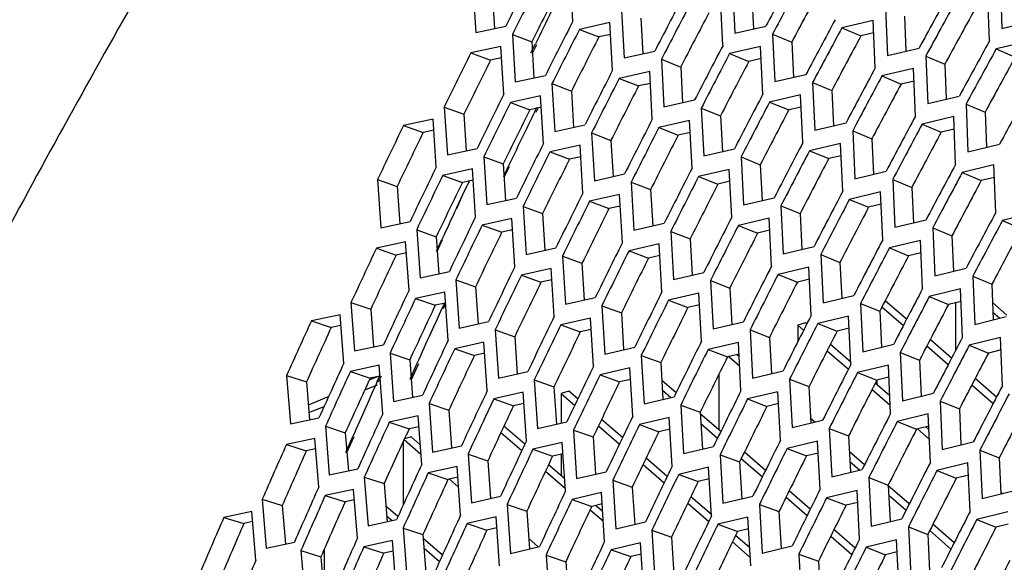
# Model space of a CAD drawing. Header units: millimetres. Extents: x 0 to 420, y 0 to 297.
# Tile 411 of 502: x 315.2 to 319.52, y 224.95 to 227.33. Entities that reach past the tile are written whole.
import ezdxf

# ---------------------------------------------------------------- set-up
doc = ezdxf.new("R2010")
doc.units = ezdxf.units.MM
doc.header["$LTSCALE"] = 23.1
doc.layers.get('0').update_dxf_attribs({"linetype": 'CONTINUOUS'})

msp = doc.modelspace()

# ---------------------------------------------------------------- linework, layer by layer
at = {"color": 3, "linetype": 'CONTINUOUS'}
for p, q in [((317.6288, 227.3256), (317.6169, 227.5339)), ((319.5052, 227.5014), (319.5123, 227.2936)), ((317.1895, 227.4839), (317.2025, 227.2754)), ((318.3301, 227.4816), (318.3402, 227.2734)), ((318.2879, 227.2194), (318.2776, 227.4277)), ((319.4576, 227.2387), (319.4503, 227.4466)), ((317.8429, 227.3728), (317.8544, 227.1641)), ((319.0016, 227.3834), (319.0101, 227.1751)), ((318.9479, 227.3289), (318.8097, 227.2968)), ((318.9566, 227.1205), (318.9479, 227.3289)), ((317.2025, 227.2754), (317.3344, 227.3038)), ((317.7916, 227.3192), (317.6579, 227.2897)), ((317.8032, 227.1104), (317.7916, 227.3192)), ((318.3402, 227.2734), (318.4765, 227.3044)), ((319.5123, 227.2936), (319.6532, 227.3272)), ((317.3634, 227.2677), (317.3762, 227.0587)), ((318.5058, 227.269), (318.5157, 227.0603)), ((317.3131, 227.2145), (317.1816, 227.1861)), ((317.3261, 227.0053), (317.3131, 227.2145)), ((318.4532, 227.2148), (318.3171, 227.1838)), ((318.4632, 227.0059), (318.4532, 227.2148)), ((319.0101, 227.1751), (319.1489, 227.2077)), ((319.6278, 227.2372), (319.4872, 227.2037)), ((317.8544, 227.1641), (317.9886, 227.1941)), ((318.0177, 227.1583), (318.0289, 226.9492)), ((319.1783, 227.1726), (319.1865, 226.9638)), ((319.1244, 227.1178), (318.9859, 227.0852)), ((319.1328, 226.9088), (319.1244, 227.1178)), ((317.3762, 227.0587), (317.5082, 227.0876)), ((317.9662, 227.1045), (317.8323, 227.0745)), ((317.9776, 226.8952), (317.9662, 227.1045)), ((318.5157, 227.0603), (318.6523, 227.0918)), ((317.5372, 227.0515), (317.5498, 226.8419)), ((318.6815, 227.0564), (318.6911, 226.8472)), ((317.4868, 226.998), (317.355, 226.9691)), ((317.4996, 226.7883), (317.4868, 226.998)), ((318.6288, 227.0019), (318.4925, 226.9704)), ((318.6385, 226.7925), (318.6288, 227.0019)), ((319.1865, 226.9638), (319.3255, 226.9969)), ((317.0643, 226.9486), (317.0782, 226.7387)), ((318.0289, 226.9492), (318.1634, 226.9797)), ((318.1925, 226.9439), (318.2034, 226.7343)), ((319.355, 226.9617), (319.363, 226.7525)), ((319.3009, 226.9066), (319.1622, 226.8736)), ((319.3091, 226.6972), (319.3009, 226.9066)), ((317.015, 226.8955), (316.8853, 226.8677)), ((317.0292, 226.6854), (317.015, 226.8955)), ((317.5498, 226.8419), (317.6821, 226.8713)), ((318.1408, 226.8898), (318.0067, 226.8593)), ((318.152, 226.68), (318.1408, 226.8898)), ((318.6911, 226.8472), (318.828, 226.8792)), ((317.7111, 226.8353), (317.7234, 226.6252)), ((318.8573, 226.8438), (318.8666, 226.634)), ((317.0782, 226.7387), (317.2085, 226.767)), ((317.6606, 226.7815), (317.5285, 226.7521)), ((317.6731, 226.5713), (317.6606, 226.7815)), ((318.8043, 226.789), (318.6678, 226.757)), ((318.8138, 226.5791), (318.8043, 226.789)), ((319.363, 226.7525), (319.5022, 226.786)), ((317.2373, 226.7306), (317.251, 226.5202)), ((318.2034, 226.7343), (318.3381, 226.7653)), ((318.3673, 226.7295), (318.378, 226.5194)), ((319.4774, 226.6955), (319.3384, 226.6619)), ((319.4853, 226.4856), (319.4774, 226.6955)), ((317.1879, 226.6772), (317.0579, 226.6489)), ((317.2017, 226.4666), (317.1879, 226.6772)), ((317.7234, 226.6252), (317.856, 226.6551)), ((318.3155, 226.6751), (318.181, 226.6441)), ((318.3263, 226.4648), (318.3155, 226.6751)), ((318.8666, 226.634), (319.0037, 226.6666)), ((316.7711, 226.63), (316.7861, 226.4191)), ((317.885, 226.6191), (317.897, 226.4085)), ((319.033, 226.6311), (319.0421, 226.4209)), ((317.8343, 226.565), (317.702, 226.5351)), ((317.8465, 226.3543), (317.8343, 226.565)), ((318.378, 226.5194), (318.5129, 226.5508)), ((318.9799, 226.576), (318.8431, 226.5435)), ((318.9891, 226.3657), (318.9799, 226.576)), ((317.251, 226.5202), (317.3814, 226.5489)), ((317.4103, 226.5126), (317.4237, 226.3016)), ((318.5421, 226.5151), (318.5525, 226.3044)), ((319.6539, 226.4843), (319.5147, 226.4503)), ((316.7861, 226.4191), (316.9145, 226.4468)), ((317.3607, 226.4589), (317.2305, 226.4301)), ((317.3743, 226.2477), (317.3607, 226.4589)), ((317.897, 226.4085), (318.0299, 226.4389)), ((318.4901, 226.4603), (318.3554, 226.4289)), ((318.5007, 226.2495), (318.4901, 226.4603)), ((319.0421, 226.4209), (319.1794, 226.4539)), ((316.9432, 226.4101), (316.958, 226.1988)), ((318.0588, 226.4029), (318.0706, 226.1918)), ((319.2087, 226.4185), (319.2175, 226.2078)), ((316.8947, 226.3568), (316.7666, 226.3292)), ((316.9097, 226.1453), (316.8947, 226.3568)), ((318.008, 226.3485), (317.8754, 226.3181)), ((318.02, 226.1373), (318.008, 226.3485)), ((318.5525, 226.3044), (318.6877, 226.3364)), ((319.1554, 226.3631), (319.0184, 226.3301)), ((319.1644, 226.1523), (319.1554, 226.3631)), ((317.4237, 226.3016), (317.5544, 226.3309)), ((317.5832, 226.2946), (317.5964, 226.0831)), ((318.7168, 226.3007), (318.727, 226.0895)), ((316.958, 226.1988), (317.0866, 226.227)), ((317.5335, 226.2405), (317.4031, 226.2113)), ((317.5469, 226.0289), (317.5335, 226.2405)), ((318.0706, 226.1918), (318.2037, 226.2227)), ((318.6647, 226.2456), (318.5298, 226.2137)), ((318.6751, 226.0343), (318.6647, 226.2456)), ((319.2175, 226.2078), (319.3551, 226.2413)), ((319.3844, 226.2059), (319.393, 225.9947)), ((317.1153, 226.1903), (317.1298, 225.9785)), ((318.2327, 226.1867), (318.2443, 225.9751)), ((317.0667, 226.1367), (316.9383, 226.1085)), ((317.0814, 225.9247), (317.0667, 226.1367)), ((318.1817, 226.132), (318.0489, 226.1011)), ((318.1935, 225.9202), (318.1817, 226.132)), ((318.727, 226.0895), (318.8625, 226.122)), ((319.331, 226.1502), (319.1937, 226.1167)), ((319.3397, 225.9388), (319.331, 226.1502)), ((316.6548, 226.0902), (316.6707, 225.878)), ((317.5964, 226.0831), (317.7274, 226.1129)), ((317.7562, 226.0766), (317.7692, 225.8646)), ((318.8916, 226.0863), (318.9016, 225.8746)), ((316.6073, 226.0369), (316.481, 226.0099)), ((316.6234, 225.8246), (316.6073, 226.0369)), ((317.1298, 225.9785), (317.2587, 226.0071)), ((317.7064, 226.0222), (317.5757, 225.9925)), ((317.7195, 225.8101), (317.7064, 226.0222)), ((318.2443, 225.9751), (318.3776, 226.0065)), ((318.8393, 226.0309), (318.7042, 225.9985)), ((318.8495, 225.8191), (318.8393, 226.0309)), ((319.393, 225.9947), (319.5309, 226.0287)), ((317.2874, 225.9705), (317.3017, 225.7582)), ((318.4066, 225.9705), (318.4179, 225.7584)), ((316.6707, 225.878), (316.7975, 225.9055)), ((317.2386, 225.9165), (317.11, 225.8879)), ((317.2531, 225.704), (317.2386, 225.9165)), ((318.3554, 225.9155), (318.2224, 225.8841)), ((318.3669, 225.7032), (318.3554, 225.9155)), ((318.9016, 225.8746), (319.0373, 225.9076)), ((319.5066, 225.9373), (319.369, 225.9033)), ((319.515, 225.7254), (319.5066, 225.9373)), ((316.8261, 225.8685), (316.8418, 225.6558)), ((317.7692, 225.8646), (317.9004, 225.8949)), ((317.9292, 225.8586), (317.9419, 225.6461)), ((319.0664, 225.8719), (319.0761, 225.6597)), ((319.014, 225.8162), (318.8785, 225.7832)), ((319.0238, 225.6039), (319.014, 225.8162)), ((316.7784, 225.815), (316.6519, 225.7875)), ((316.7943, 225.6021), (316.7784, 225.815)), ((317.3017, 225.7582), (317.4308, 225.7873)), ((317.8792, 225.8039), (317.7482, 225.7736)), ((317.8921, 225.5913), (317.8792, 225.8039)), ((318.4179, 225.7584), (318.5515, 225.7903)), ((316.3722, 225.7708), (316.3893, 225.5578)), ((316.7153, 225.7072), (316.7706, 225.7297)), ((316.7353, 225.7508), (316.7718, 225.7656)), ((317.4595, 225.7507), (317.4735, 225.5378)), ((318.5804, 225.7543), (318.5915, 225.5417)), ((317.4106, 225.6964), (317.2817, 225.6673)), ((317.4248, 225.4834), (317.4106, 225.6964)), ((318.5291, 225.6989), (318.3958, 225.6671)), ((318.5404, 225.4862), (318.5291, 225.6989)), ((319.0761, 225.6597), (319.2121, 225.6932)), ((316.4676, 225.642), (316.5567, 225.6782)), ((316.8418, 225.6558), (316.9688, 225.6838)), ((316.9973, 225.6469), (317.0128, 225.4337)), ((317.2817, 225.6673), (317.2438, 225.5866)), ((317.9419, 225.6461), (318.0733, 225.6769)), ((319.2412, 225.6574), (319.2506, 225.4448)), ((316.4703, 225.6077), (316.5369, 225.6347)), ((318.1022, 225.6405), (318.1146, 225.4276)), ((319.1886, 225.6015), (319.0529, 225.568)), ((319.1982, 225.3887), (319.1886, 225.6015)), ((316.3893, 225.5578), (316.5143, 225.5846)), ((316.9495, 225.593), (316.8228, 225.5651)), ((316.9652, 225.3797), (316.9495, 225.593)), ((317.4735, 225.5378), (317.6029, 225.5675)), ((318.052, 225.5856), (317.9208, 225.5548)), ((318.0646, 225.3725), (318.052, 225.5856)), ((318.5915, 225.5417), (318.7253, 225.5741)), ((316.5427, 225.5473), (316.5595, 225.3338)), ((317.6316, 225.5308), (317.6454, 225.3175)), ((318.7543, 225.538), (318.7651, 225.325)), ((316.496, 225.4939), (316.3713, 225.4671)), ((316.513, 225.2802), (316.496, 225.4939)), ((317.5825, 225.4763), (317.4535, 225.4466)), ((317.5966, 225.2628), (317.5825, 225.4763)), ((318.7029, 225.4824), (318.5693, 225.45)), ((318.7139, 225.2692), (318.7029, 225.4824)), ((319.2506, 225.4448), (319.3868, 225.4788)), ((317.0128, 225.4337), (317.14, 225.4622)), ((318.1146, 225.4276), (318.2463, 225.4589)), ((319.416, 225.443), (319.4251, 225.2299)), ((317.1685, 225.4253), (317.1838, 225.2116)), ((318.2751, 225.4225), (318.2873, 225.2091)), ((319.3632, 225.3868), (319.2273, 225.3528)), ((319.3726, 225.1735), (319.3632, 225.3868)), ((316.5595, 225.3338), (316.6847, 225.3611)), ((317.1206, 225.3711), (316.9937, 225.3426)), ((317.1361, 225.1572), (317.1206, 225.3711)), ((317.6454, 225.3175), (317.775, 225.3477)), ((318.2248, 225.3673), (318.0934, 225.336)), ((318.2372, 225.1537), (318.2248, 225.3673)), ((318.7651, 225.325), (318.8992, 225.3579)), ((316.7131, 225.3239), (316.7297, 225.1099)), ((317.8037, 225.311), (317.8173, 225.0972)), ((318.9282, 225.3218), (318.9387, 225.1083)), ((316.6663, 225.2701), (316.5414, 225.2428)), ((316.6831, 225.0559), (316.6663, 225.2701)), ((317.7545, 225.2562), (317.6252, 225.226)), ((317.7683, 225.0422), (317.7545, 225.2562)), ((318.8766, 225.2659), (318.7428, 225.233)), ((318.8873, 225.0522), (318.8766, 225.2659)), ((319.4251, 225.2299), (319.5616, 225.2643)), ((316.2651, 225.2268), (316.2831, 225.0125)), ((317.1838, 225.2116), (317.3112, 225.2406)), ((318.2873, 225.2091), (318.4193, 225.2409)), ((316.2194, 225.1735), (316.0966, 225.1474)), ((316.2376, 224.959), (316.2194, 225.1735)), ((317.3398, 225.2036), (317.3548, 224.9894)), ((318.4481, 225.2045), (318.4601, 224.9905)), ((319.5379, 225.1721), (319.4017, 225.1376)), ((316.7297, 225.1099), (316.8551, 225.1377)), ((317.2917, 225.1491), (317.1645, 225.1202)), ((317.3069, 224.9348), (317.2917, 225.1491)), ((317.8173, 225.0972), (317.9471, 225.1278)), ((318.3977, 225.149), (318.266, 225.1172)), ((318.4098, 224.9348), (318.3977, 225.149)), ((318.9387, 225.1083), (319.0731, 225.1416)), ((316.8835, 225.1004), (316.8999, 224.8859)), ((317.9758, 225.0912), (317.9891, 224.8768)), ((319.102, 225.1056), (319.1123, 224.8915)), ((316.2831, 225.0125), (316.4064, 225.0391)), ((316.8365, 225.0464), (316.7114, 225.0186)), ((316.8531, 224.8317), (316.8365, 225.0464)), ((319.0503, 225.0494), (318.9162, 225.016)), ((319.0608, 224.8352), (319.0503, 225.0494)), ((316.4347, 225.0015), (316.4525, 224.7867)), ((317.3548, 224.9894), (317.4825, 225.0189)), ((317.9264, 225.036), (317.7969, 225.0054)), ((317.94, 224.8215), (317.9264, 225.036)), ((318.4601, 224.9905), (318.5923, 225.0228)), ((317.511, 224.982), (317.5258, 224.7673)), ((318.6211, 224.9865), (318.6328, 224.772))]:
    msp.add_line(p, q, dxfattribs=at)
at = {"color": 7, "linetype": 'CONTINUOUS'}
for p, q in [((317.2745, 227.4511), (317.2845, 227.293)), ((318.414, 227.4466), (318.4216, 227.2919)), ((317.9274, 227.3388), (317.9361, 227.1823)), ((319.0849, 227.3472), (319.0913, 227.1942)), ((317.6579, 227.2897), (317.7426, 227.2563)), ((318.8097, 227.2968), (318.8932, 227.2612)), ((317.3634, 227.2677), (317.4484, 227.2349)), ((317.7944, 227.2676), (317.7426, 227.2563)), ((318.5058, 227.269), (318.5897, 227.234)), ((318.9501, 227.2742), (318.8932, 227.2612)), ((317.445, 227.1866), (317.4642, 227.2258)), ((317.4484, 227.2349), (317.4582, 227.0766)), ((317.4515, 227.1848), (317.4707, 227.2239)), ((318.5897, 227.234), (318.5971, 227.0791)), ((319.4872, 227.2037), (319.5701, 227.1669)), ((317.1816, 227.1861), (317.2668, 227.1538)), ((317.3162, 227.1643), (317.2668, 227.1538)), ((318.0177, 227.1583), (318.1022, 227.1244)), ((318.3171, 227.1838), (318.4013, 227.1492)), ((318.4557, 227.1615), (318.4013, 227.1492)), ((319.1783, 227.1726), (319.2616, 227.1364)), ((318.1022, 227.1244), (318.1107, 226.9677)), ((319.2616, 227.1364), (319.2678, 226.9831)), ((317.8323, 227.0745), (317.917, 227.0411)), ((318.9859, 227.0852), (319.0695, 227.0495)), ((317.5372, 227.0515), (317.6223, 227.0187)), ((317.969, 227.0526), (317.917, 227.0411)), ((318.6815, 227.0564), (318.7654, 227.0213)), ((319.1266, 227.0628), (319.0695, 227.0495)), ((317.6223, 227.0187), (317.6319, 226.8602)), ((318.7654, 227.0213), (318.7727, 226.8662)), ((317.0643, 226.9486), (317.1499, 226.9169)), ((317.355, 226.9691), (317.4403, 226.9368)), ((317.4899, 226.9475), (317.4403, 226.9368)), ((317.4699, 226.9461), (317.4601, 226.9258)), ((317.4758, 226.9445), (317.4658, 226.9243)), ((318.1925, 226.9439), (318.277, 226.91)), ((318.4925, 226.9704), (318.5766, 226.9358)), ((318.6312, 226.9483), (318.5766, 226.9358)), ((319.355, 226.9617), (319.4383, 226.9256)), ((317.1499, 226.9169), (317.1607, 226.7565)), ((318.277, 226.91), (318.2853, 226.7531)), ((319.4383, 226.9256), (319.4442, 226.772)), ((316.8853, 226.8677), (316.9712, 226.8365)), ((318.0067, 226.8593), (318.0914, 226.8259)), ((319.1622, 226.8736), (319.2457, 226.8379)), ((317.0183, 226.8465), (316.9712, 226.8365)), ((317.7111, 226.8353), (317.7961, 226.8025)), ((318.1436, 226.8376), (318.0914, 226.8259)), ((318.8573, 226.8438), (318.9411, 226.8087)), ((319.303, 226.8514), (319.2457, 226.8379)), ((317.7961, 226.8025), (317.8055, 226.6437)), ((318.9411, 226.8087), (318.9482, 226.6534)), ((317.2373, 226.7306), (317.3229, 226.6989)), ((317.5285, 226.7521), (317.6138, 226.7198)), ((317.6636, 226.7307), (317.6138, 226.7198)), ((318.3673, 226.7295), (318.4517, 226.6956)), ((318.6678, 226.757), (318.7519, 226.7224)), ((318.8067, 226.7351), (318.7519, 226.7224)), ((317.3229, 226.6989), (317.3334, 226.5383)), ((317.3452, 226.6872), (317.3239, 226.6424)), ((317.3486, 226.6863), (317.3266, 226.6417)), ((318.4517, 226.6956), (318.4599, 226.5384)), ((317.0579, 226.6489), (317.1438, 226.6177)), ((318.181, 226.6441), (318.2658, 226.6107)), ((319.3384, 226.6619), (319.422, 226.6263)), ((319.4795, 226.64), (319.422, 226.6263)), ((316.7711, 226.63), (316.8572, 226.5994)), ((316.8572, 226.5994), (316.8689, 226.4369)), ((317.1911, 226.6279), (317.1438, 226.6177)), ((317.1458, 226.5642), (317.1744, 226.6248)), ((317.1458, 226.5642), (317.1755, 226.6245)), ((317.885, 226.6191), (317.97, 226.5863)), ((318.3182, 226.6226), (318.2658, 226.6107)), ((319.033, 226.6311), (319.1169, 226.5961)), ((319.1169, 226.5961), (319.1237, 226.4405)), ((317.1176, 226.5042), (317.1458, 226.5642)), ((317.1187, 226.5039), (317.1458, 226.5642)), ((317.97, 226.5863), (317.9792, 226.4273)), ((317.4103, 226.5126), (317.4959, 226.4809)), ((317.702, 226.5351), (317.7872, 226.5028)), ((317.8372, 226.5139), (317.7872, 226.5028)), ((318.5421, 226.5151), (318.6265, 226.4812)), ((318.8431, 226.5435), (318.9272, 226.509)), ((318.9822, 226.5219), (318.9272, 226.509)), ((317.4959, 226.4809), (317.5062, 226.3201)), ((318.6265, 226.4812), (318.6344, 226.3238)), ((317.2305, 226.4301), (317.3163, 226.3989)), ((318.3554, 226.4289), (318.4401, 226.3954)), ((319.5147, 226.4503), (319.5982, 226.4146)), ((316.9432, 226.4101), (317.0293, 226.3796)), ((317.0293, 226.3796), (317.0408, 226.2169)), ((317.3639, 226.4093), (317.3163, 226.3989)), ((318.0588, 226.4029), (318.1439, 226.3701)), ((318.4927, 226.4076), (318.4401, 226.3954)), ((319.2087, 226.4185), (319.2926, 226.3835)), ((319.2926, 226.3835), (319.2992, 226.2277)), ((317.0299, 226.3161), (317.0539, 226.3678)), ((317.0338, 226.3151), (317.0572, 226.367)), ((318.1439, 226.3701), (318.1529, 226.2109)), ((316.7666, 226.3292), (316.853, 226.2991)), ((316.8981, 226.3087), (316.853, 226.2991)), ((317.5832, 226.2946), (317.6688, 226.2629)), ((317.8754, 226.3181), (317.9607, 226.2858)), ((318.0109, 226.2971), (317.9607, 226.2858)), ((318.7168, 226.3007), (318.8013, 226.2668)), ((319.0184, 226.3301), (319.1025, 226.2956)), ((319.1577, 226.3087), (319.1025, 226.2956)), ((317.6688, 226.2629), (317.679, 226.1019)), ((318.8013, 226.2668), (318.809, 226.1092)), ((317.4031, 226.2113), (317.4889, 226.1801)), ((318.5298, 226.2137), (318.6145, 226.1802)), ((319.3844, 226.2059), (319.4683, 226.1708)), ((317.1153, 226.1903), (317.2014, 226.1597)), ((317.5367, 226.1907), (317.4889, 226.1801)), ((318.2327, 226.1867), (318.3177, 226.1539)), ((318.6673, 226.1926), (318.6145, 226.1802)), ((319.4683, 226.1708), (319.4747, 226.0148)), ((317.2014, 226.1597), (317.2127, 225.9969)), ((318.3177, 226.1539), (318.3266, 225.9945)), ((316.6548, 226.0902), (316.7415, 226.0607)), ((316.9383, 226.1085), (317.0247, 226.0785)), ((317.07, 226.0883), (317.0247, 226.0785)), ((317.0647, 226.088), (317.0538, 226.0642)), ((317.0701, 226.0867), (317.0594, 226.0629)), ((317.7562, 226.0766), (317.8418, 226.0449)), ((318.0489, 226.1011), (318.1342, 226.0688)), ((318.1846, 226.0803), (318.1342, 226.0688)), ((318.8916, 226.0863), (318.9761, 226.0523)), ((319.094, 226.0172), (319, 226.0986)), ((319.1937, 226.1167), (319.2778, 226.0821)), ((319.3332, 226.0955), (319.2778, 226.0821)), ((319.309, 226.0897), (319.309, 225.88)), ((319.5345, 226.0357), (319.4716, 226.0902)), ((316.7415, 226.0607), (316.754, 225.896)), ((317.8418, 226.0449), (317.8518, 225.8837)), ((318.9761, 226.0523), (318.9836, 225.8945)), ((318.9857, 226.071), (319.0797, 225.9896)), ((319.4733, 226.0487), (319.504, 226.0221)), ((316.481, 226.0099), (316.5679, 225.981)), ((316.6109, 225.99), (316.5679, 225.981)), ((317.5757, 225.9925), (317.6615, 225.9613)), ((318.6508, 226.001), (318.6162, 225.991)), ((318.6162, 225.991), (318.6162, 225.9185)), ((318.6162, 225.991), (318.6417, 225.9688)), ((318.6559, 225.9966), (318.6508, 226.001)), ((318.7042, 225.9985), (318.7889, 225.965)), ((317.2874, 225.9705), (317.3735, 225.9399)), ((317.7094, 225.9721), (317.6615, 225.9613)), ((318.4066, 225.9705), (318.4916, 225.9376)), ((318.8419, 225.9776), (318.7889, 225.965)), ((317.3735, 225.9399), (317.3846, 225.7769)), ((318.4916, 225.9376), (318.5002, 225.778)), ((318.849, 225.8294), (318.7593, 225.907)), ((319.2914, 225.8462), (319.1973, 225.9277)), ((319.369, 225.9033), (319.4531, 225.8687)), ((316.8261, 225.8685), (316.9127, 225.8391)), ((317.11, 225.8879), (317.1964, 225.8578)), ((317.2419, 225.8678), (317.1964, 225.8578)), ((317.9292, 225.8586), (318.0148, 225.8269)), ((318.2224, 225.8841), (318.3077, 225.8518)), ((318.3582, 225.8636), (318.3077, 225.8518)), ((318.3587, 225.8539), (318.3499, 225.8616)), ((318.7452, 225.8792), (318.8388, 225.7982)), ((319.0664, 225.8719), (319.1509, 225.8379)), ((319.183, 225.9001), (319.2771, 225.8187)), ((319.5088, 225.8823), (319.4531, 225.8687)), ((316.9443, 225.8234), (316.9125, 225.7527)), ((316.9127, 225.8391), (316.925, 225.6742)), ((316.951, 225.8219), (316.9193, 225.7512)), ((318.0148, 225.8269), (318.0245, 225.6654)), ((318.3135, 225.8531), (318.361, 225.812)), ((319.1509, 225.8379), (319.1582, 225.6799)), ((316.6519, 225.7875), (316.7388, 225.7586)), ((317.7482, 225.7736), (317.8341, 225.7424)), ((318.2698, 225.7754), (318.2698, 225.531)), ((318.8785, 225.7832), (318.9632, 225.7498)), ((316.3722, 225.7708), (316.4594, 225.7425)), ((316.4594, 225.7425), (316.4729, 225.5757)), ((316.7819, 225.7678), (316.7388, 225.7586)), ((316.7696, 225.7432), (316.7818, 225.7707)), ((316.7761, 225.7418), (316.7884, 225.7692)), ((317.4595, 225.7507), (317.5456, 225.7201)), ((317.8822, 225.7534), (317.8341, 225.7424)), ((318.0817, 225.6939), (318.0196, 225.7477)), ((318.5804, 225.7543), (318.6655, 225.7214)), ((319.0202, 225.6811), (318.9564, 225.7364)), ((318.9626, 225.7498), (318.9626, 225.731)), ((319.0165, 225.7626), (318.9632, 225.7498)), ((319.3804, 225.7292), (319.4745, 225.6477)), ((319.4888, 225.6753), (319.3947, 225.7568)), ((317.5456, 225.7201), (317.5565, 225.5568)), ((317.6116, 225.701), (317.577, 225.691)), ((317.577, 225.691), (317.577, 225.5615)), ((317.577, 225.691), (317.637, 225.6389)), ((317.6506, 225.6672), (317.6116, 225.701)), ((318.0221, 225.7055), (318.059, 225.6735)), ((318.6655, 225.7214), (318.6739, 225.5616)), ((318.9423, 225.7086), (319.0222, 225.6394)), ((316.9973, 225.6469), (317.084, 225.6175)), ((317.2817, 225.6673), (317.3681, 225.6372)), ((317.4138, 225.6474), (317.3681, 225.6372)), ((318.3958, 225.6671), (318.4811, 225.6347)), ((318.5319, 225.6468), (318.4811, 225.6347)), ((319.2412, 225.6574), (319.3257, 225.6235)), ((317.084, 225.6175), (317.0961, 225.4523)), ((318.1022, 225.6405), (318.1878, 225.6089)), ((318.1878, 225.6089), (318.1973, 225.4472)), ((318.2782, 225.5237), (318.1882, 225.6016)), ((319.3257, 225.6235), (319.3328, 225.4653)), ((316.8228, 225.5651), (316.9097, 225.5361)), ((317.8467, 225.4974), (317.7545, 225.5772)), ((318.1907, 225.5595), (318.2644, 225.4957)), ((318.6914, 225.5658), (318.6728, 225.5819)), ((319.0529, 225.568), (319.1376, 225.5346)), ((316.5427, 225.5473), (316.6298, 225.519)), ((316.6298, 225.519), (316.6431, 225.352)), ((316.9097, 225.5361), (316.898, 225.5105)), ((316.953, 225.5455), (316.9097, 225.5361)), ((317.3129, 225.5196), (317.4045, 225.4403)), ((317.4179, 225.4687), (317.3262, 225.5481)), ((317.6316, 225.5308), (317.7177, 225.5003)), ((317.741, 225.549), (317.8331, 225.4691)), ((317.9208, 225.5548), (318.0067, 225.5236)), ((318.055, 225.5348), (318.0067, 225.5236)), ((318.7543, 225.538), (318.8393, 225.5052)), ((319.191, 225.5476), (319.1376, 225.5346)), ((319.142, 225.5356), (319.1936, 225.4909)), ((319.1917, 225.5326), (319.178, 225.5444)), ((316.6327, 225.4327), (316.6633, 225.5028)), ((316.6368, 225.4319), (316.6682, 225.5018)), ((316.8842, 225.4803), (316.8842, 225.2019)), ((316.9619, 225.4236), (316.8876, 225.4879)), ((316.9188, 225.501), (316.8898, 225.4926)), ((316.9588, 225.4663), (316.9188, 225.501)), ((317.7177, 225.5003), (317.7284, 225.3368)), ((318.8393, 225.5052), (318.8476, 225.3452)), ((316.3713, 225.4671), (316.4587, 225.4393)), ((316.4996, 225.448), (316.4587, 225.4393)), ((316.4996, 225.448), (316.4587, 225.4393)), ((317.4535, 225.4466), (317.5398, 225.4166)), ((317.5857, 225.427), (317.5398, 225.4166)), ((318.4747, 225.3535), (318.3819, 225.4339)), ((318.5693, 225.45), (318.6546, 225.4177)), ((318.7056, 225.43), (318.6546, 225.4177)), ((318.909, 225.3774), (318.843, 225.4346)), ((319.416, 225.443), (319.5004, 225.4091)), ((317.1685, 225.4253), (317.2552, 225.3958)), ((317.2552, 225.3958), (317.2671, 225.2305)), ((317.577, 225.425), (317.577, 225.331)), ((318.0429, 225.3275), (317.9506, 225.4074)), ((318.2751, 225.4225), (318.3607, 225.3908)), ((318.3607, 225.3908), (318.3701, 225.229)), ((318.3681, 225.4058), (318.4609, 225.3255)), ((318.8451, 225.3927), (318.8884, 225.3552)), ((319.5004, 225.4091), (319.5074, 225.2506)), ((316.9937, 225.3426), (317.0806, 225.3137)), ((317.5086, 225.3502), (317.5958, 225.2747)), ((317.593, 225.3171), (317.522, 225.3786)), ((317.937, 225.3792), (318.0293, 225.2993)), ((319.2273, 225.3528), (319.312, 225.3194)), ((316.7131, 225.3239), (316.8003, 225.2956)), ((317.1241, 225.3233), (317.0806, 225.3137)), ((317.1271, 225.2805), (317.0872, 225.3151)), ((317.8037, 225.311), (317.8898, 225.2805)), ((318.0934, 225.336), (318.1793, 225.3048)), ((318.2278, 225.3162), (318.1793, 225.3048)), ((318.9282, 225.3218), (319.0132, 225.289)), ((319.3656, 225.3326), (319.312, 225.3194)), ((316.8003, 225.2956), (316.8134, 225.1284)), ((317.8898, 225.2805), (317.9003, 225.1168)), ((318.6713, 225.1833), (318.5784, 225.2637)), ((319.1059, 225.2069), (319.0123, 225.2879)), ((319.0132, 225.289), (319.0212, 225.1287)), ((319.515, 225.2526), (319.507, 225.2595)), ((316.2651, 225.2268), (316.3528, 225.1996)), ((316.5414, 225.2428), (316.6288, 225.215)), ((316.6699, 225.2239), (316.6288, 225.215)), ((316.6699, 225.2239), (316.6288, 225.215)), ((317.6252, 225.226), (317.7116, 225.1959)), ((318.2369, 225.1595), (318.1467, 225.2375)), ((318.5646, 225.2357), (318.6574, 225.1553)), ((318.7428, 225.233), (318.8281, 225.2007)), ((318.8792, 225.2132), (318.8281, 225.2007)), ((319.0154, 225.2453), (319.0919, 225.179)), ((316.3528, 225.1996), (316.3671, 225.0306)), ((316.8611, 225.1509), (316.808, 225.1969)), ((317.3398, 225.2036), (317.4265, 225.1742)), ((317.4265, 225.1742), (317.4382, 225.0087)), ((317.7044, 225.1806), (317.7626, 225.1302)), ((317.7577, 225.2066), (317.7116, 225.1959)), ((317.7598, 225.1726), (317.7284, 225.1998)), ((318.1331, 225.2093), (318.2255, 225.1293)), ((318.4481, 225.2045), (318.5337, 225.1728)), ((318.5337, 225.1728), (318.5429, 225.0108)), ((316.0966, 225.1474), (316.1845, 225.1207)), ((316.2232, 225.1288), (316.1845, 225.1207)), ((316.2232, 225.1288), (316.1845, 225.1207)), ((316.8113, 225.154), (316.8353, 225.1333)), ((319.4017, 225.1376), (319.4864, 225.1042)), ((316.8835, 225.1004), (316.9707, 225.0721)), ((317.1645, 225.1202), (317.2514, 225.0912)), ((317.2951, 225.1011), (317.2514, 225.0912)), ((317.9758, 225.0912), (318.0619, 225.0606)), ((318.266, 225.1172), (318.3518, 225.086)), ((318.4006, 225.0976), (318.3518, 225.086)), ((318.8679, 225.013), (318.7749, 225.0935)), ((319.102, 225.1056), (319.1871, 225.0728)), ((319.1954, 225.0894), (319.2888, 225.0085)), ((319.3029, 225.0363), (319.2094, 225.1172)), ((319.5402, 225.1176), (319.4864, 225.1042)), ((316.9707, 225.0721), (316.9836, 224.9047)), ((317.0562, 224.982), (316.972, 225.0549)), ((317.4769, 225.0176), (317.435, 225.054)), ((318.0619, 225.0606), (318.0722, 224.8967)), ((318.3293, 225.0394), (318.4077, 224.9715)), ((318.4053, 225.0136), (318.3429, 225.0676)), ((318.7611, 225.0655), (318.854, 224.985)), ((319.1871, 225.0728), (319.1949, 224.9123)), ((316.4347, 225.0015), (316.5224, 224.9744)), ((316.5377, 225.0094), (316.5377, 224.8054)), ((316.7114, 225.0186), (316.7988, 224.9908)), ((316.8401, 224.9998), (316.7988, 224.9908)), ((316.9753, 225.012), (317.0431, 224.9533)), ((317.4405, 225.0092), (317.438, 225.0113)), ((317.7969, 225.0054), (317.8833, 224.9753)), ((318.9162, 225.016), (319.0015, 224.9837)), ((319.0529, 224.9964), (319.0015, 224.9837)), ((316.5224, 224.9744), (316.5365, 224.8051)), ((317.511, 224.982), (317.5977, 224.9525)), ((317.5977, 224.9525), (317.6092, 224.7868)), ((317.9296, 224.9861), (317.8833, 224.9753)), ((318.6211, 224.9865), (318.7067, 224.9548)), ((318.7067, 224.9548), (318.7157, 224.7925))]:
    msp.add_line(p, q, dxfattribs=at)
at = {"color": 3, "linetype": 'CONTINUOUS'}
for centre, radius, start, end in [((360.8358, 201.7909), 51.9001, 150.21373, 151.65181), ((358.3859, 206.6555), 45.9519, 152.96702, 153.29835), ((358.4437, 206.605), 45.9841, 152.96702, 153.29835), ((360.2107, 205.2154), 47.2193, 151.7796, 152.10862), ((360.2688, 205.1647), 47.252, 151.7796, 152.10862), ((359.4748, 205.7837), 46.6853, 152.37228, 152.70243), ((361.2896, 204.3432), 47.944, 151.18888, 151.51682), ((359.5328, 205.7331), 46.7177, 152.37228, 152.70243), ((361.3478, 204.2924), 47.9768, 151.18888, 151.51682), ((360.5594, 204.9112), 47.415, 151.7796, 152.10862), ((358.7327, 206.3523), 46.1455, 152.96702, 153.29835), ((358.7905, 206.3018), 46.1778, 152.96702, 153.29835), ((360.6175, 204.8605), 47.4476, 151.7796, 152.10862), ((359.8226, 205.48), 46.8799, 152.37228, 152.70243), ((361.6391, 204.0386), 48.1406, 151.18888, 151.51682), ((361.6973, 203.9878), 48.1734, 151.18888, 151.51682), ((358.0424, 206.8706), 45.6325, 153.5639, 153.89647), ((359.8806, 205.4294), 46.9124, 152.37228, 152.70243), ((360.908, 204.6071), 47.6107, 151.7796, 152.10862), ((359.0796, 206.0491), 46.3391, 152.96702, 153.29835), ((359.1374, 205.9986), 46.3714, 152.96702, 153.29835), ((360.9661, 204.5564), 47.6433, 151.7796, 152.10862), ((361.9886, 203.7339), 48.3373, 151.18888, 151.51682), ((358.3306, 206.6183), 45.793, 153.5639, 153.89647), ((360.1704, 205.1763), 47.0746, 152.37228, 152.70243), ((358.3883, 206.5678), 45.8251, 153.5639, 153.89647), ((360.2283, 205.1257), 47.1071, 152.37228, 152.70243), ((361.2567, 204.3029), 47.8064, 151.7796, 152.10862), ((357.6335, 207.1368), 45.2738, 154.16302, 154.49687), ((359.4264, 205.7459), 46.5328, 152.96702, 153.29835), ((359.4842, 205.6953), 46.565, 152.96702, 153.29835), ((361.3148, 204.2522), 47.839, 151.7796, 152.10862), ((358.6765, 206.3155), 45.9856, 153.5639, 153.89647), ((360.5181, 204.8726), 47.2693, 152.37228, 152.70243), ((358.7341, 206.2651), 46.0177, 153.5639, 153.89647), ((360.5761, 204.822), 47.3017, 152.37228, 152.70243), ((357.9209, 206.885), 45.4334, 154.16302, 154.49687), ((359.7733, 205.4427), 46.7264, 152.96702, 153.29835), ((361.6054, 203.9987), 48.002, 151.7796, 152.10862), ((357.9784, 206.8346), 45.4653, 154.16302, 154.49687), ((359.8311, 205.3921), 46.7587, 152.96702, 153.29835), ((361.6635, 203.948), 48.0347, 151.7796, 152.10862), ((359.0224, 206.0128), 46.1781, 153.5639, 153.89647), ((360.8659, 204.5689), 47.464, 152.37228, 152.70243), ((359.08, 205.9623), 46.2102, 153.5639, 153.89647), ((360.9239, 204.5183), 47.4964, 152.37228, 152.70243), ((358.2658, 206.5827), 45.6248, 154.16302, 154.49687), ((360.1201, 205.1394), 46.92, 152.96702, 153.29835), ((361.954, 203.6946), 48.1977, 151.7796, 152.10862), ((358.3233, 206.5323), 45.6567, 154.16302, 154.49687), ((360.1779, 205.0889), 46.9523, 152.96702, 153.29835), ((362.0121, 203.6439), 48.2303, 151.7796, 152.10862), ((359.3683, 205.7101), 46.3707, 153.5639, 153.89647), ((361.2137, 204.2652), 47.6586, 152.37228, 152.70243), ((357.5611, 207.1018), 45.0986, 154.76448, 155.09966), ((359.4259, 205.6596), 46.4028, 153.5639, 153.89647), ((361.2717, 204.2146), 47.6911, 152.37228, 152.70243), ((358.6107, 206.2805), 45.8163, 154.16302, 154.49687), ((360.467, 204.8362), 47.1137, 152.96702, 153.29835), ((358.6682, 206.2301), 45.8482, 154.16302, 154.49687), ((360.5248, 204.7857), 47.1459, 152.96702, 153.29835), ((357.8477, 206.8503), 45.2572, 154.76448, 155.09966), ((359.7142, 205.4073), 46.5632, 153.5639, 153.89647), ((361.5615, 203.9615), 47.8533, 152.37228, 152.70243), ((357.905, 206.8), 45.2889, 154.76448, 155.09966), ((359.7718, 205.3569), 46.5953, 153.5639, 153.89647), ((361.6194, 203.9109), 47.8858, 152.37228, 152.70243), ((360.8138, 204.533), 47.3073, 152.96702, 153.29835), ((357.1367, 207.3692), 44.7254, 155.36835, 155.70492), ((358.9556, 205.9782), 46.0077, 154.16302, 154.49687), ((359.0131, 205.9278), 46.0396, 154.16302, 154.49687), ((360.8717, 204.4825), 47.3396, 152.96702, 153.29835), ((358.1915, 206.5486), 45.4475, 154.76448, 155.09966), ((360.0601, 205.1046), 46.7558, 153.5639, 153.89647), ((361.9093, 203.6578), 48.048, 152.37228, 152.70243), ((361.9672, 203.6072), 48.0804, 152.37228, 152.70243), ((358.2489, 206.4983), 45.4792, 154.76448, 155.09966), ((360.1177, 205.0541), 46.7879, 153.5639, 153.89647), ((357.4224, 207.1181), 44.883, 155.36835, 155.70492), ((361.1607, 204.2298), 47.5009, 152.96702, 153.29835), ((357.4795, 207.0679), 44.9145, 155.36835, 155.70492), ((359.3005, 205.676), 46.1992, 154.16302, 154.49687), ((359.358, 205.6256), 46.2311, 154.16302, 154.49687), ((361.2185, 204.1792), 47.5332, 152.96702, 153.29835), ((358.5354, 206.2468), 45.6378, 154.76448, 155.09966), ((360.406, 204.8018), 46.9484, 153.5639, 153.89647), ((362.257, 203.3541), 48.2427, 152.37228, 152.70243), ((362.315, 203.3035), 48.2751, 152.37228, 152.70243), ((360.4636, 204.7514), 46.9805, 153.5639, 153.89647), ((357.7652, 206.8168), 45.0722, 155.36835, 155.70492), ((361.5075, 203.9266), 47.6946, 152.96702, 153.29835), ((357.8223, 206.7666), 45.1037, 155.36835, 155.70492), ((358.5693, 206.2074), 45.6438, 154.87617, 155.09971), ((359.6454, 205.3737), 46.3906, 154.16302, 154.49687), ((361.5654, 203.876), 47.7269, 152.96702, 153.29835), ((359.7029, 205.3233), 46.4225, 154.16302, 154.49687), ((358.8793, 205.945), 45.8281, 154.76448, 155.09966), ((360.7519, 204.4991), 47.1409, 153.5639, 153.89647), ((357.0471, 207.3356), 44.5339, 155.97475, 156.31276), ((358.9366, 205.8947), 45.8599, 154.76448, 155.09966), ((360.8095, 204.4486), 47.173, 153.5639, 153.89647), ((361.8544, 203.6233), 47.8882, 152.96702, 153.29835), ((358.108, 206.5155), 45.2613, 155.36835, 155.70492), ((358.1651, 206.4653), 45.2928, 155.36835, 155.70492), ((359.9903, 205.0714), 46.5821, 154.16302, 154.49687), ((361.9122, 203.5728), 47.9205, 152.96702, 153.29835), ((360.0478, 205.0211), 46.614, 154.16302, 154.49687), ((357.3318, 207.085), 44.6905, 155.97475, 156.31276), ((359.2231, 205.6433), 46.0184, 154.76448, 155.09966), ((361.0977, 204.1964), 47.3335, 153.5639, 153.89647), ((357.3888, 207.0348), 44.7218, 155.97475, 156.31276), ((359.2804, 205.593), 46.0502, 154.76448, 155.09966), ((361.1554, 204.1459), 47.3656, 153.5639, 153.89647), ((362.2013, 203.3201), 48.0818, 152.96702, 153.29835), ((356.6079, 207.603), 44.1472, 156.58376, 156.92326), ((358.4508, 206.2143), 45.4504, 155.36835, 155.70492), ((360.3352, 204.7692), 46.7735, 154.16302, 154.49687), ((362.2591, 203.2696), 48.1141, 152.96702, 153.29835), ((358.5079, 206.1641), 45.4819, 155.36835, 155.70492), ((360.3927, 204.7188), 46.8054, 154.16302, 154.49687), ((357.6735, 206.7842), 44.8784, 155.97475, 156.31276), ((359.567, 205.3415), 46.2087, 154.76448, 155.09966), ((361.4436, 203.8936), 47.526, 153.5639, 153.89647), ((357.7304, 206.7341), 44.9097, 155.97475, 156.31276), ((359.6243, 205.2912), 46.2405, 154.76448, 155.09966), ((361.5013, 203.8432), 47.5581, 153.5639, 153.89647), ((356.8917, 207.3527), 44.3028, 156.58376, 156.92326), ((362.5481, 203.0169), 48.2755, 152.96702, 153.29835)]:
    msp.add_arc(centre, radius, start, end, dxfattribs=at)
at = {"color": 7, "linetype": 'CONTINUOUS'}
for centre, radius, start, end in [((358.4211, 206.6263), 45.8637, 152.96702, 153.29835), ((360.2451, 205.1866), 47.1302, 151.7796, 152.10862), ((361.3236, 204.3146), 47.8545, 151.18888, 151.51682), ((356.9835, 207.7974), 44.0368, 153.6108, 153.82048), ((359.5096, 205.7547), 46.5966, 152.37228, 152.70243), ((358.768, 206.3231), 46.0573, 152.96702, 153.29835), ((360.5938, 204.8824), 47.3259, 151.7796, 152.10862), ((361.6731, 204.01), 48.0511, 151.18888, 151.51682), ((358.0204, 206.8916), 45.5128, 153.5639, 153.89647), ((359.8574, 205.451), 46.7913, 152.37228, 152.70243), ((359.1148, 206.0199), 46.251, 152.96702, 153.29835), ((360.9424, 204.5783), 47.5216, 151.7796, 152.10862), ((358.3663, 206.5888), 45.7053, 153.5639, 153.89647), ((356.8878, 207.8064), 43.819, 154.13018, 154.26999), ((360.2052, 205.1473), 46.986, 152.37228, 152.70243), ((357.6122, 207.1575), 45.1548, 154.16302, 154.49687), ((356.8154, 207.8413), 43.7386, 154.26997, 154.47687), ((359.4617, 205.7166), 46.4446, 152.96702, 153.29835), ((361.2911, 204.2741), 47.7173, 151.7796, 152.10862), ((358.7122, 206.2861), 45.8979, 153.5639, 153.89647), ((360.553, 204.8436), 47.1806, 152.37228, 152.70243), ((364.0095, 201.7617), 49.2915, 149.57863, 155.20626), ((357.957, 206.8553), 45.3462, 154.16302, 154.49687), ((359.8085, 205.4134), 46.6382, 152.96702, 153.29835), ((361.6398, 203.9699), 47.9129, 151.7796, 152.10862), ((360.9008, 204.5399), 47.3753, 152.37228, 152.70243), ((356.4714, 208.0434), 43.4686, 154.86886, 155.06719), ((359.0581, 205.9834), 46.0904, 153.5639, 153.89647), ((358.3019, 206.553), 45.5377, 154.16302, 154.49687), ((360.1554, 205.1102), 46.8319, 152.96702, 153.29835), ((361.9884, 203.6658), 48.1086, 151.7796, 152.10862), ((357.5404, 207.1222), 44.9803, 154.76448, 155.09966), ((361.2485, 204.2362), 47.57, 152.37228, 152.70243), ((359.404, 205.6806), 46.283, 153.5639, 153.89647), ((358.6468, 206.2508), 45.7291, 154.16302, 154.49687), ((360.5022, 204.807), 47.0255, 152.96702, 153.29835), ((357.8843, 206.8204), 45.1706, 154.76448, 155.09966), ((361.5963, 203.9325), 47.7647, 152.37228, 152.70243), ((356.3838, 208.0434), 43.2619, 155.38305, 155.53822), ((359.7499, 205.3779), 46.4756, 153.5639, 153.89647), ((357.1167, 207.3892), 44.6078, 155.36835, 155.70492), ((356.315, 208.0747), 43.1864, 155.53821, 155.73367), ((358.9917, 205.9485), 45.9206, 154.16302, 154.49687), ((360.8491, 204.5038), 47.2191, 152.96702, 153.29835), ((361.9441, 203.6288), 47.9593, 152.37228, 152.70243), ((358.2282, 206.5187), 45.3609, 154.76448, 155.09966), ((360.0958, 205.0751), 46.6681, 153.5639, 153.89647), ((357.4595, 207.088), 44.7969, 155.36835, 155.70492), ((356.0458, 208.2372), 43.001, 155.97668, 156.13635), ((359.3366, 205.6463), 46.112, 154.16302, 154.49687), ((361.1959, 204.2005), 47.4128, 152.96702, 153.29835), ((362.2919, 203.3251), 48.154, 152.37228, 152.70243), ((355.9736, 208.2691), 42.922, 156.13634, 156.32726), ((358.572, 206.2169), 45.5512, 154.76448, 155.09966), ((360.4416, 204.7724), 46.8607, 153.5639, 153.89647), ((359.6815, 205.344), 46.3035, 154.16302, 154.49687), ((361.5428, 203.8973), 47.6064, 152.96702, 153.29835), ((357.7946, 206.7902), 44.9777, 155.40419, 155.70494), ((357.0277, 207.3554), 44.417, 155.97475, 156.31276), ((358.9159, 205.9151), 45.7415, 154.76448, 155.09966), ((360.7875, 204.4697), 47.0532, 153.5639, 153.89647), ((358.1451, 206.4854), 45.1752, 155.36835, 155.70492), ((360.0264, 205.0418), 46.4949, 154.16302, 154.49687), ((361.8897, 203.5941), 47.8, 152.96702, 153.29835), ((357.3694, 207.0546), 44.6049, 155.97475, 156.31276), ((359.2597, 205.6134), 45.9318, 154.76448, 155.09966), ((361.1334, 204.1669), 47.2458, 153.5639, 153.89647), ((356.5892, 207.6224), 44.0311, 156.58376, 156.92326), ((358.4879, 206.1842), 45.3643, 155.36835, 155.70492), ((360.3713, 204.7395), 46.6864, 154.16302, 154.49687), ((362.2365, 203.2909), 47.9937, 152.96702, 153.29835), ((357.7111, 206.7538), 44.7928, 155.97475, 156.31276), ((359.6036, 205.3116), 46.1221, 154.76448, 155.09966), ((361.4793, 203.8642), 47.4384, 153.5639, 153.89647)]:
    msp.add_arc(centre, radius, start, end, dxfattribs=at)

doc.saveas('drawing.dxf')
